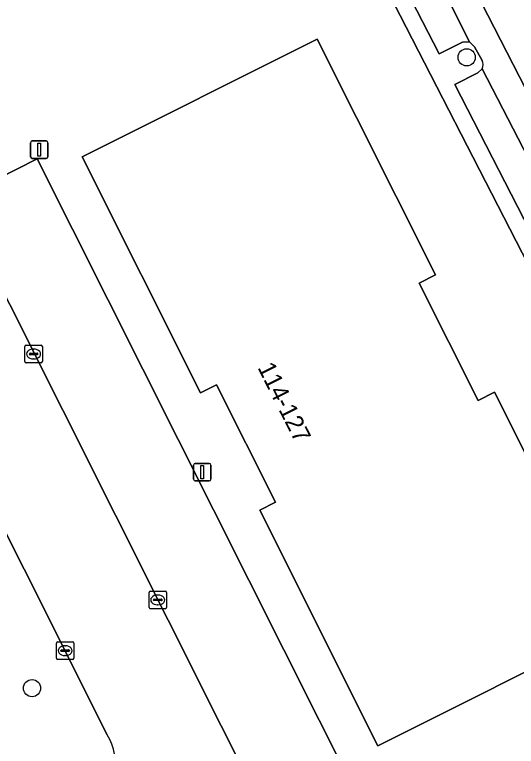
# Model space of a CAD drawing. Extents: x 158455 to 159797, y 387218 to 388672.
# Drawn here: x 159067.02 to 159095.63, y 387571.96 to 387613.68 of the extents above; entities that cross this region are included whole.
import ezdxf

# ---------------------------------------------------------------- set-up
doc = ezdxf.new("R2010")
doc.units = 0
for name, color, linetype in [('IMGEO_Berm_groen', 7, 'Continuous'), ('IMGEO_Boom', 7, 'Continuous'), ('IMGEO_Erf', 7, 'Continuous'), ('IMGEO_Kolk', 7, 'Continuous'), ('IMGEO_Lichtmast', 7, 'Continuous'), ('IMGEO_Pand', 7, 'Continuous'), ('IMGEO_Pand_nummerreeks', 7, 'Continuous'), ('IMGEO_Parkeervlak_open', 7, 'Continuous'), ('IMGEO_Rijbaan_lokaal_gesloten', 7, 'Continuous'), ('IMGEO_Rijbaan_lokaal_open', 7, 'Continuous'), ('IMGEO_Voetpad_open', 7, 'Continuous')]:
    doc.layers.add(name, color=color, linetype=linetype)

msp = doc.modelspace()

# ---------------------------------------------------------------- linework, layer by layer
at = {"layer": 'IMGEO_Berm_groen'}
msp.add_lwpolyline([(159072.299, 387572.612), (159058.095, 387600.913)], dxfattribs=at)
msp.add_arc((159069.906, 387571.068), 2.848, 297.3181, 32.8366, dxfattribs=at)
at = {"layer": 'IMGEO_Boom'}
for centre in [(159092.795, 387611.242), (159068.009, 387575.277)]:
    msp.add_circle(centre, 0.489, dxfattribs=at)
at = {"layer": 'IMGEO_Erf'}
for points in [[(159073.295, 387518.294), (159075.522, 387513.904), (159075.753, 387513.481), (159123.804, 387542.953), (159124.32, 387544.942), (159122.765, 387547.967), (159083.772, 387623.807), (159062.271, 387612.98)], [(159060.812, 387608.966), (159063.729, 387603.144), (159068.305, 387605.454), (159086.398, 387569.437), (159081.795, 387567.14), (159078.459, 387565.459), (159080.788, 387560.866), (159065.015, 387552.921), (159062.684, 387557.498), (159059.329, 387555.828)]]:
    msp.add_lwpolyline(points, dxfattribs=at)
msp.add_lwpolyline([(159087.734, 387571.982), (159080.99, 387585.424), (159081.89, 387585.878), (159078.525, 387592.573), (159077.613, 387592.116), (159070.875, 387605.56), (159084.272, 387612.283), (159091.025, 387598.842), (159090.078, 387598.366), (159093.448, 387591.683), (159094.378, 387592.149), (159101.124, 387578.696)], close=True, dxfattribs=at)
at = {"layer": 'IMGEO_Kolk'}
for p, q in [((159067.597, 387593.904), (159067.597, 387594.756)), ((159067.672, 387594.83), (159068.524, 387594.83)), ((159068.085, 387594.61), (159068.11, 387594.61)), ((159068.598, 387594.756), (159068.598, 387593.904)), ((159067.856, 387594.324), (159067.856, 387594.336)), ((159068.294, 387594.287), (159067.896, 387594.287)), ((159067.899, 387594.373), (159068.297, 387594.373)), ((159068.108, 387594.05), (159068.083, 387594.05)), ((159068.34, 387594.336), (159068.34, 387594.324)), ((159068.524, 387593.83), (159067.672, 387593.83)), ((159074.679, 387579.881), (159074.679, 387580.733)), ((159074.754, 387580.807), (159075.606, 387580.807)), ((159075.68, 387580.733), (159075.68, 387579.881)), ((159074.938, 387580.301), (159074.938, 387580.313)), ((159074.981, 387580.35), (159075.379, 387580.35)), ((159075.167, 387580.587), (159075.192, 387580.587)), ((159075.422, 387580.313), (159075.422, 387580.301)), ((159075.376, 387580.264), (159074.978, 387580.264)), ((159075.19, 387580.027), (159075.165, 387580.027)), ((159075.606, 387579.807), (159074.754, 387579.807)), ((159069.398, 387576.988), (159069.398, 387577.84)), ((159069.473, 387577.914), (159070.325, 387577.914)), ((159070.399, 387577.84), (159070.399, 387576.988)), ((159069.657, 387577.408), (159069.657, 387577.42)), ((159070.095, 387577.371), (159069.697, 387577.371)), ((159069.7, 387577.457), (159070.098, 387577.457)), ((159069.886, 387577.694), (159069.911, 387577.694)), ((159070.141, 387577.42), (159070.141, 387577.408)), ((159069.909, 387577.134), (159069.884, 387577.134)), ((159070.325, 387576.914), (159069.473, 387576.914))]:
    msp.add_line(p, q, dxfattribs=at)
for points in [[(159067.597, 387593.904), (159067.597, 387594.756)], [(159067.672, 387594.83), (159068.524, 387594.83)], [(159068.598, 387594.756), (159068.598, 387593.904)], [(159068.524, 387593.83), (159067.672, 387593.83)], [(159074.679, 387579.881), (159074.679, 387580.733)], [(159074.754, 387580.807), (159075.606, 387580.807)], [(159075.68, 387580.733), (159075.68, 387579.881)], [(159075.606, 387579.807), (159074.754, 387579.807)], [(159069.398, 387576.988), (159069.398, 387577.84)], [(159069.473, 387577.914), (159070.325, 387577.914)], [(159070.399, 387577.84), (159070.399, 387576.988)], [(159070.325, 387576.914), (159069.473, 387576.914)]]:
    msp.add_lwpolyline(points, dxfattribs=at)
for centre, radius, start, end in [((159067.674, 387594.754), 0.0765, 91.552, 178.448), ((159067.674, 387594.754), 0.0765, 91.552, 178.448), ((159068.522, 387594.754), 0.0765, 1.552, 88.448), ((159068.522, 387594.754), 0.0765, 1.552, 88.448), ((159067.896, 387594.333), 0.0403, 85.8775, 175.7526), ((159067.893, 387594.323), 0.0366, 178.938, 274.7102), ((159068.297, 387594.33), 0.043, 264.8664, 352.4533), ((159068.301, 387594.335), 0.0386, 1.7309, 96.639), ((159067.674, 387593.906), 0.0765, 181.552, 268.448), ((159067.674, 387593.906), 0.0765, 181.552, 268.448), ((159068.522, 387593.906), 0.0765, 271.552, 358.448), ((159068.522, 387593.906), 0.0765, 271.552, 358.448), ((159074.756, 387580.731), 0.0765, 91.552, 178.448), ((159074.756, 387580.731), 0.0765, 91.552, 178.448), ((159075.604, 387580.731), 0.0765, 1.552, 88.448), ((159075.604, 387580.731), 0.0765, 1.552, 88.448), ((159074.978, 387580.31), 0.0403, 85.8775, 175.7526), ((159074.975, 387580.3), 0.0366, 178.938, 274.7102), ((159075.379, 387580.307), 0.043, 264.8664, 352.4533), ((159075.383, 387580.312), 0.0386, 1.7309, 96.639), ((159074.756, 387579.883), 0.0765, 181.552, 268.448), ((159074.756, 387579.883), 0.0765, 181.552, 268.448), ((159075.604, 387579.883), 0.0765, 271.552, 358.448), ((159075.604, 387579.883), 0.0765, 271.552, 358.448), ((159069.475, 387577.838), 0.0765, 91.552, 178.448), ((159069.475, 387577.838), 0.0765, 91.552, 178.448), ((159070.323, 387577.838), 0.0765, 1.552, 88.448), ((159070.323, 387577.838), 0.0765, 1.552, 88.448), ((159069.697, 387577.417), 0.0403, 85.8775, 175.7526), ((159069.694, 387577.407), 0.0366, 178.938, 274.7102), ((159070.098, 387577.414), 0.043, 264.8664, 352.4533), ((159070.102, 387577.419), 0.0386, 1.7309, 96.639), ((159069.475, 387576.99), 0.0765, 181.552, 268.448), ((159069.475, 387576.99), 0.0765, 181.552, 268.448), ((159070.323, 387576.99), 0.0765, 271.552, 358.448), ((159070.323, 387576.99), 0.0765, 271.552, 358.448)]:
    msp.add_arc(centre, radius, start, end, dxfattribs=at)
for centre, major_axis, ratio, start_param, end_param in [((159068.084, 387594.33), (-0.387, 0.002), 0.722429, 4.712389, 7.853982), ((159068.109, 387594.33), (-0.39, 0.002), 0.717154, 1.570796, 4.712389), ((159075.166, 387580.307), (-0.387, 0.002), 0.722429, 4.712389, 7.853982), ((159075.191, 387580.307), (-0.39, 0.002), 0.717154, 1.570796, 4.712389), ((159069.885, 387577.414), (-0.387, 0.002), 0.722429, 4.712389, 7.853982), ((159069.91, 387577.414), (-0.39, 0.002), 0.717154, 1.570796, 4.712389)]:
    msp.add_ellipse(centre, major_axis=major_axis, ratio=ratio, start_param=start_param, end_param=end_param, dxfattribs=at)
at = {"layer": 'IMGEO_Lichtmast'}
for p, q in [((159067.925, 387605.575), (159067.925, 387606.375)), ((159067.925, 387606.375), (159067.925, 387605.575)), ((159068.025, 387606.475), (159068.815, 387606.475)), ((159068.815, 387606.475), (159068.025, 387606.475)), ((159068.915, 387606.375), (159068.915, 387605.575)), ((159068.915, 387605.575), (159068.915, 387606.375)), ((159068.815, 387605.475), (159068.025, 387605.475)), ((159068.025, 387605.475), (159068.815, 387605.475)), ((159077.219, 387587.19), (159077.219, 387587.99)), ((159077.219, 387587.99), (159077.219, 387587.19)), ((159077.319, 387588.09), (159078.109, 387588.09)), ((159078.109, 387588.09), (159077.319, 387588.09)), ((159078.209, 387587.99), (159078.209, 387587.19)), ((159078.209, 387587.19), (159078.209, 387587.99)), ((159078.109, 387587.09), (159077.319, 387587.09)), ((159077.319, 387587.09), (159078.109, 387587.09))]:
    msp.add_line(p, q, dxfattribs=at)
for points in [[(159068.345, 387606.35), (159068.495, 387606.35), (159068.495, 387605.6), (159068.345, 387605.6), (159068.345, 387606.35)], [(159077.639, 387587.965), (159077.789, 387587.965), (159077.789, 387587.215), (159077.639, 387587.215), (159077.639, 387587.965)]]:
    msp.add_lwpolyline(points, dxfattribs=at)
for centre, start, end in [((159068.025, 387606.375), 90, 180), ((159068.025, 387606.375), 90, 180), ((159068.815, 387606.375), 0, 90), ((159068.815, 387606.375), 360, 90), ((159068.025, 387605.575), 180, 270), ((159068.025, 387605.575), 180, 270), ((159068.815, 387605.575), 270, 0), ((159068.815, 387605.575), 270, 0), ((159077.319, 387587.99), 90, 180), ((159077.319, 387587.99), 90, 180), ((159078.109, 387587.99), 0, 90), ((159078.109, 387587.99), 360, 90), ((159077.319, 387587.19), 180, 270), ((159077.319, 387587.19), 180, 270), ((159078.109, 387587.19), 270, 0), ((159078.109, 387587.19), 270, 0)]:
    msp.add_arc(centre, 0.1, start, end, dxfattribs=at)
at = {"layer": 'IMGEO_Pand'}
msp.add_lwpolyline([(159087.734, 387571.982), (159101.124, 387578.696), (159094.378, 387592.149), (159093.448, 387591.683), (159090.078, 387598.366), (159091.025, 387598.842), (159084.272, 387612.283), (159070.875, 387605.56), (159077.613, 387592.116), (159078.525, 387592.573), (159081.89, 387585.878), (159080.99, 387585.424)], close=True, dxfattribs=at)
at = {"layer": 'IMGEO_Parkeervlak_open'}
for points in [[(159088.894, 387619.749), (159088.265, 387617.616), (159088.295, 387617.157), (159088.38, 387616.982), (159091.223, 387611.441), (159092.558, 387612.103), (159092.95, 387612.123), (159088.998, 387619.986), (159088.944, 387620.093)], [(159063.729, 387603.144), (159081.795, 387567.14), (159086.398, 387569.437), (159068.305, 387605.454)]]:
    msp.add_lwpolyline(points, close=True, dxfattribs=at)
msp.add_lwpolyline([(159099.024, 387598.74), (159098.003, 387598.206), (159100.518, 387593.396), (159101.827, 387594.045), (159102.206, 387594.07), (159093.669, 387610.593), (159093.431, 387610.349), (159092.122, 387609.691), (159097.116, 387599.959), (159098.147, 387600.45)], dxfattribs=at)
at = {"layer": 'IMGEO_Rijbaan_lokaal_gesloten'}
msp.add_lwpolyline([(159077.666, 387654.038), (159076.393, 387657.174), (159075.883, 387658.96), (159075.527, 387660.612), (159075.26, 387662.355), (159075.153, 387663.761), (159074.537, 387674.218), (159070.601, 387673.975), (159071.265, 387662.591), (159071.497, 387660.682), (159072.186, 387657.49), (159072.658, 387655.944), (159073.48, 387653.777), (159074.469, 387651.704), (159126.576, 387550.201), (159128.209, 387547.02), (159131.804, 387548.467), (159131.342, 387549.477), (159129.954, 387552.182), (159105.725, 387599.38), (159102.677, 387598.618), (159101.444, 387601.02), (159104.492, 387601.782)], close=True, dxfattribs=at)
for points in [[(159126.576, 387550.201), (159074.469, 387651.704), (159073.48, 387653.777), (159072.658, 387655.944), (159072.186, 387657.49), (159071.497, 387660.682), (159071.265, 387662.591), (159070.601, 387673.975), (159069.104, 387673.882), (159069.769, 387662.469)], [(159073.133, 387651.023), (159082.463, 387632.858), (159086.584, 387624.808), (159088.774, 387620.581), (159088.944, 387620.093), (159088.998, 387619.986), (159092.95, 387612.123), (159093.248, 387611.843), (159093.675, 387611.069)], [(159093.669, 387610.593), (159102.206, 387594.07), (159102.52, 387593.801), (159102.945, 387593.009), (159102.971, 387592.626), (159107.748, 387583.271), (159108.059, 387583.011), (159108.47, 387582.217), (159108.479, 387581.787), (159114.676, 387569.842), (159114.986, 387569.557), (159115.397, 387568.763), (159115.428, 387568.361), (159120.458, 387558.558), (159120.784, 387558.29), (159121.192, 387557.51), (159121.231, 387557.132), (159125.308, 387549.458), (159126.829, 387546.593), (159128.209, 387547.02), (159126.576, 387550.201)]]:
    msp.add_lwpolyline(points, dxfattribs=at)
msp.add_arc((159093.175, 387610.837), 0.551, 333.709, 24.8466, dxfattribs=at)
at = {"layer": 'IMGEO_Rijbaan_lokaal_open'}
for points in [[(159054.656, 387621.191), (159052.206, 387626.058), (159043.202, 387644.022), (159042.221, 387645.918), (159042.168, 387647.445), (159036.101, 387647.097), (159036.145, 387646.208), (159036.238, 387644.461), (159057.036, 387603.022), (159058.095, 387600.913), (159072.299, 387572.612)], [(159059.329, 387555.828), (159062.684, 387557.498), (159078.459, 387565.459), (159081.795, 387567.14), (159063.729, 387603.144), (159060.812, 387608.966)]]:
    msp.add_lwpolyline(points, dxfattribs=at)
msp.add_arc((159069.906, 387571.068), 2.848, 297.3181, 32.8366, dxfattribs=at)
at = {"layer": 'IMGEO_Voetpad_open'}
for points in [[(159070.779, 387649.079), (159078.599, 387633.87), (159080.094, 387630.961), (159083.772, 387623.807), (159122.765, 387547.967), (159124.32, 387544.942), (159125.941, 387545.788), (159126.488, 387546.093), (159126.189, 387546.415), (159124.05, 387547.111)], [(159093.675, 387611.069), (159093.248, 387611.843), (159092.95, 387612.123), (159092.558, 387612.103), (159091.223, 387611.441), (159088.38, 387616.982), (159087.902, 387616.729)], [(159092.122, 387609.691), (159093.431, 387610.349), (159093.669, 387610.593)], [(159097.116, 387599.959), (159092.122, 387609.691)]]:
    msp.add_lwpolyline(points, dxfattribs=at)
msp.add_arc((159093.175, 387610.837), 0.551, 333.709, 24.8466, dxfattribs=at)

# ---------------------------------------------------------------- texts
at = {"layer": 'IMGEO_Pand_nummerreeks'}
msp.add_text('114-127', height=1, rotation=296.6847, dxfattribs=at).set_placement((159080.853, 387593.552))

doc.saveas('drawing.dxf')
